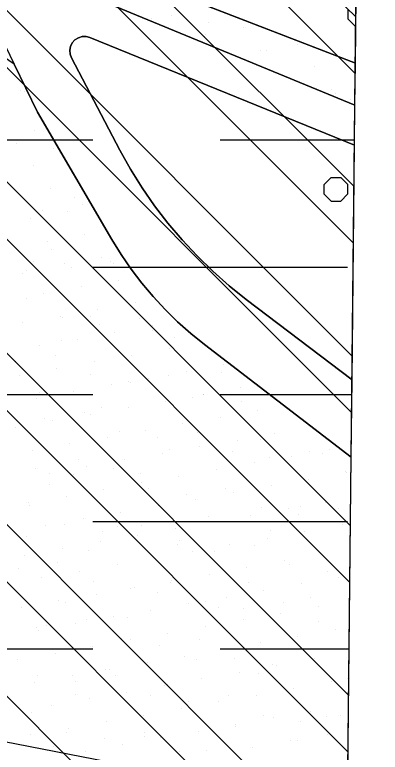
# Model space of a CAD drawing. Extents: x 419109 to 421295, y 4452223 to 4457798.
# Drawn here: x 421151.7 to 421295.4, y 4456566.3 to 4456856.1 of the extents above; entities that cross this region are included whole.
import ezdxf

# ---------------------------------------------------------------- set-up
doc = ezdxf.new("R2010")
doc.units = 0
for name, color, linetype in [('ADAKENARI', 7, 'Continuous'), ('Default', 7, 'Continuous'), ('IPTAL', 7, 'Continuous'), ('PAFTALAMA', 7, 'Continuous'), ('PL_AYA_BOLGE_PARKI', 7, 'Continuous'), ('PL_AYA_PARK_DINLENME', 7, 'Continuous'), ('PL_KA_TARIM_ALANI', 7, 'Continuous'), ('PL_TA_K_DERE', 7, 'Continuous'), ('SN_TR_SIVILASMA', 7, 'Continuous'), ('SN_TR_TASKIN', 7, 'Continuous'), ('TR_PARKALANI', 7, 'Continuous'), ('TR_TARIMALANI', 7, 'Continuous')]:
    doc.layers.add(name, color=color, linetype=linetype)

# ---------------------------------------------------------------- blocks, each defined once
blk = doc.blocks.new('POINT_DISPLAY')
at = {"layer": 'Default'}
blk.add_line((0, 0), (0, 0), dxfattribs=at)

msp = doc.modelspace()

# ---------------------------------------------------------------- linework, layer by layer
at = {"layer": 'ADAKENARI'}
for p, q in [((421179.38, 4456878.12), (421285.57, 4456837.09)), ((421171.91, 4456867.37), (421285.4, 4456820.57)), ((421175.36, 4456846.19), (421174.31, 4456845.04)), ((421176.68, 4456847.03), (421175.36, 4456846.19)), ((421178.18, 4456847.48), (421176.68, 4456847.03)), ((421179.74, 4456847.51), (421178.18, 4456847.48)), ((421181.25, 4456847.12), (421179.74, 4456847.51)), ((421285.24, 4456804.82), (421181.25, 4456847.12)), ((421173.61, 4456843.64), (421173.31, 4456842.11)), ((421174.31, 4456845.04), (421173.61, 4456843.64)), ((421173.31, 4456842.11), (421173.43, 4456840.55)), ((421173.43, 4456840.55), (421173.96, 4456839.08)), ((421173.96, 4456839.08), (421193.04, 4456802.84)), ((421160.65, 4456817.75), (421151.42, 4456836.67)), ((421189.87, 4456767.74), (421160.65, 4456817.75)), ((421193.04, 4456802.84), (421197.23, 4456795.33)), ((421197.23, 4456795.33), (421201.78, 4456788.03)), ((421201.78, 4456788.03), (421206.67, 4456780.95)), ((421206.67, 4456780.95), (421211.91, 4456774.13)), ((421211.91, 4456774.13), (421217.47, 4456767.56)), ((421193.51, 4456761.85), (421189.87, 4456767.74)), ((421217.47, 4456767.56), (421223.34, 4456761.28)), ((421197.42, 4456756.15), (421193.51, 4456761.85)), ((421223.34, 4456761.28), (421229.51, 4456755.28)), ((421201.61, 4456750.64), (421197.42, 4456756.15)), ((421229.51, 4456755.28), (421235.96, 4456749.6)), ((421206.06, 4456745.34), (421201.61, 4456750.64)), ((421235.96, 4456749.6), (421242.69, 4456744.23)), ((421210.76, 4456740.27), (421206.06, 4456745.34)), ((421242.69, 4456744.23), (421284.28, 4456712.63)), ((421215.7, 4456735.43), (421210.76, 4456740.27)), ((421220.87, 4456730.83), (421215.7, 4456735.43)), ((421226.26, 4456726.49), (421220.87, 4456730.83)), ((421283.96, 4456682.26), (421226.26, 4456726.49))]:
    msp.add_line(p, q, dxfattribs=at)
at = {"layer": 'IPTAL'}
msp.add_lwpolyline([(421015.05, 4456596.28), (421279.44, 4456544.86), (421242.58, 4456342.37), (421076.4, 4456375.81), (420983.6, 4456438.26)], close=True, dxfattribs=at)
at = {"layer": 'PAFTALAMA'}
msp.add_lwpolyline([(419168.18, 4457798.01), (419138.44, 4455021.89), (421266.41, 4454999.4), (421295.36, 4457775.52)], dxfattribs=at)
at = {"layer": 'PL_AYA_BOLGE_PARKI'}
msp.add_line((421271.52, 4455489.32), (421283.96, 4456682.26), dxfattribs=at)
msp.add_lwpolyline([(421283.96, 4456682.26), (421226.26, 4456726.49), (421220.87, 4456730.83), (421215.7, 4456735.43), (421210.76, 4456740.27), (421206.06, 4456745.34), (421201.61, 4456750.64), (421197.42, 4456756.15), (421193.51, 4456761.85), (421189.87, 4456767.74), (421160.65, 4456817.75), (421151.42, 4456836.67), (421082.65, 4456883.98), (421111.56, 4456846.79), (421087.01, 4456805.84), (420984.38, 4456839.22), (420959.97, 4456579.21), (420809.99, 4456617.84)], dxfattribs=at)
at = {"layer": 'PL_AYA_PARK_DINLENME'}
msp.add_line((421285.4, 4456820.57), (421285.57, 4456837.09), dxfattribs=at)
for points in [[(421285.57, 4456837.09), (421179.38, 4456878.12)], [(421171.91, 4456867.37), (421285.4, 4456820.57)]]:
    msp.add_lwpolyline(points, dxfattribs=at)
at = {"layer": 'PL_KA_TARIM_ALANI'}
for p, q in [((421285.57, 4456837.09), (421290.4, 4457299.88)), ((421284.28, 4456712.63), (421285.24, 4456804.82))]:
    msp.add_line(p, q, dxfattribs=at)
for points in [[(421290.4, 4457299.88), (421285.71, 4457301.56), (421276.69, 4457300.71), (421082.81, 4457186.72), (421168.99, 4457042.41), (421087.91, 4456941.06), (421179.38, 4456878.12), (421285.57, 4456837.09)], [(421285.24, 4456804.82), (421181.25, 4456847.12), (421179.74, 4456847.51), (421178.18, 4456847.48), (421176.68, 4456847.03), (421175.36, 4456846.19), (421174.31, 4456845.04), (421173.61, 4456843.64), (421173.31, 4456842.11), (421173.43, 4456840.55), (421173.96, 4456839.08), (421193.04, 4456802.84), (421197.23, 4456795.33), (421201.78, 4456788.03), (421206.67, 4456780.95), (421211.91, 4456774.13), (421217.47, 4456767.56), (421223.34, 4456761.28), (421229.51, 4456755.28), (421235.96, 4456749.6), (421242.69, 4456744.23), (421284.28, 4456712.63)]]:
    msp.add_lwpolyline(points, dxfattribs=at)
at = {"layer": 'PL_TA_K_DERE'}
for p, q in [((421285.24, 4456804.82), (421285.4, 4456820.57)), ((421283.96, 4456682.26), (421284.28, 4456712.63))]:
    msp.add_line(p, q, dxfattribs=at)
for points in [[(421020.78, 4456946.46), (421144.37, 4456851.12), (421151.42, 4456836.67), (421160.65, 4456817.75), (421189.87, 4456767.74), (421193.51, 4456761.85), (421197.42, 4456756.15), (421201.61, 4456750.64), (421206.06, 4456745.34), (421210.76, 4456740.27), (421215.7, 4456735.43), (421220.87, 4456730.83), (421226.26, 4456726.49), (421283.96, 4456682.26)], [(421285.4, 4456820.57), (421171.91, 4456867.37)], [(421284.28, 4456712.63), (421242.69, 4456744.23), (421235.96, 4456749.6), (421229.51, 4456755.28), (421223.34, 4456761.28), (421217.47, 4456767.56), (421211.91, 4456774.13), (421206.67, 4456780.95), (421201.78, 4456788.03), (421197.23, 4456795.33), (421193.04, 4456802.84), (421173.96, 4456839.08), (421173.43, 4456840.55), (421173.31, 4456842.11), (421173.61, 4456843.64), (421174.31, 4456845.04), (421175.36, 4456846.19), (421176.68, 4456847.03), (421178.18, 4456847.48), (421179.74, 4456847.51), (421181.25, 4456847.12), (421285.24, 4456804.82)]]:
    msp.add_lwpolyline(points, dxfattribs=at)
at = {"layer": 'SN_TR_SIVILASMA'}
for p, q in [((421284.14, 4456699.66), (420198.29, 4457785.51)), ((421284.37, 4456721.88), (420219.35, 4457786.9)), ((421284.84, 4456766.32), (420264.73, 4457786.42)), ((421285.07, 4456788.54), (420287.42, 4457786.18)), ((421285.53, 4456832.97), (420332.8, 4457785.7)), ((421285.76, 4456855.19), (420355.49, 4457785.46)), ((421283.68, 4456655.22), (420178.33, 4457760.57)), ((421283.45, 4456633), (420168.35, 4457748.09)), ((421282.98, 4456588.57), (420148.4, 4457723.15)), ((421282.75, 4456566.35), (420138.42, 4457710.68)), ((421282.29, 4456521.91), (420118.46, 4457685.73)), ((421282.05, 4456499.69), (420108.49, 4457673.26)), ((421281.59, 4456455.25), (420088.53, 4457648.31))]:
    msp.add_line(p, q, dxfattribs=at)
at = {"layer": 'SN_TR_TASKIN'}
for p, q in [((421082.43, 4456806.9), (421182.43, 4456806.9)), ((421232.43, 4456806.9), (421285.26, 4456806.9)), ((421182.43, 4456756.9), (421282.43, 4456756.9)), ((421082.43, 4456706.9), (421182.43, 4456706.9)), ((421232.43, 4456706.9), (421284.22, 4456706.9)), ((421182.43, 4456656.9), (421282.43, 4456656.9)), ((421082.43, 4456606.9), (421182.43, 4456606.9)), ((421232.43, 4456606.9), (421283.17, 4456606.9))]:
    msp.add_line(p, q, dxfattribs=at)
at = {"layer": 'TR_TARIMALANI'}
for p, q in [((421282.81, 4456854.3), (421282.81, 4456858.13)), ((421285.52, 4456851.59), (421282.81, 4456854.3)), ((421285.52, 4456851.59), (421285.73, 4456851.59)), ((421273.31, 4456789.34), (421276.01, 4456792.05)), ((421276.02, 4456792.05), (421279.85, 4456792.05)), ((421282.56, 4456789.34), (421279.85, 4456792.05)), ((421273.31, 4456785.51), (421273.31, 4456789.34)), ((421282.56, 4456785.51), (421282.56, 4456789.34)), ((421276.02, 4456782.8), (421273.31, 4456785.51)), ((421279.85, 4456782.8), (421282.55, 4456785.51)), ((421276.02, 4456782.8), (421279.85, 4456782.8))]:
    msp.add_line(p, q, dxfattribs=at)

# ---------------------------------------------------------------- block references
at = {"layer": 'TR_PARKALANI', "xscale": 0.1, "yscale": 0.10000000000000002}
for p in [(421205.38, 4456854.71), (421213.26, 4456855.62), (421228.03, 4456853.01), (421241.59, 4456850.94), (421226.43, 4456847.54), (421226.82, 4456848.34), (421257.58, 4456847.8), (421263.02, 4456844.57), (421248.25, 4456841.96), (421250.77, 4456841.86), (421269.68, 4456835.59), (421154, 4456826.23), (421155.55, 4456825.91), (421276.34, 4456826.61), (421277.72, 4456825.31), (421283.65, 4456822.9), (421160.66, 4456817.25), (421159.63, 4456810.55), (421152.54, 4456805.66), (421166.85, 4456803.61), (421159.21, 4456796.68), (421165.87, 4456787.7), (421175.08, 4456784.36), (421162.51, 4456778.99), (421178.15, 4456781.31), (421157.75, 4456776.12), (421172.53, 4456778.72), (421179.19, 4456769.74), (421164.41, 4456767.14), (421166.19, 4456763.84), (421159.04, 4456759.29), (421185.85, 4456760.76), (421189.45, 4456759.01), (421171.08, 4456758.16), (421173.81, 4456756.69), (421190.53, 4456758.16), (421154.7, 4456754.2), (421156.3, 4456755.55), (421192.51, 4456751.78), (421177.74, 4456749.18), (421156.43, 4456744.52), (421162.96, 4456746.58), (421199.17, 4456742.8), (421184.4, 4456740.2), (421169.62, 4456737.6), (421170.34, 4456736.99), (421181.64, 4456737.65), (421200.75, 4456736.7), (421154.85, 4456734.99), (421185.11, 4456734.39), (421205.83, 4456733.82), (421191.06, 4456731.22), (421205.99, 4456731.97), (421170.15, 4456728.01), (421176.28, 4456728.62), (421214.65, 4456729.18), (421161.51, 4456726.01), (421212.49, 4456724.85), (421167.73, 4456722.22), (421197.72, 4456722.24), (421152.09, 4456719.9), (421182.95, 4456719.64), (421233.92, 4456718.47), (421168.17, 4456717.03), (421219.15, 4456715.87), (421232.93, 4456715.41), (421153.4, 4456714.43), (421181.64, 4456714.69), (421204.38, 4456713.26), (421212.05, 4456714.4), (421189.61, 4456710.66), (421196.41, 4456712.08), (421197.09, 4456711.45), (421240.58, 4456709.49), (421161.26, 4456707.49), (421174.83, 4456708.05), (421225.81, 4456706.89), (421225.95, 4456706.87), (421160.06, 4456705.45), (421211.04, 4456704.28), (421221.44, 4456705.77), (421240.72, 4456704.27), (421185.6, 4456701.81), (421196.27, 4456701.68), (421179.03, 4456699.92), (421181.49, 4456699.07), (421232.47, 4456697.91), (421247.24, 4456700.51), (421163.39, 4456697.6), (421166.72, 4456696.47), (421217.7, 4456695.3), (421151.95, 4456693.86), (421192.94, 4456692.39), (421202.93, 4456692.7), (421223.35, 4456692.1), (421188.15, 4456690.09), (421207.71, 4456689.78), (421248.38, 4456689.22), (421253.9, 4456691.53), (421173.38, 4456687.49), (421224.36, 4456686.32), (421239.13, 4456688.93), (421158.61, 4456684.88), (421209.59, 4456683.72), (421212.55, 4456685.26), (421237.25, 4456684.57), (421267.66, 4456684.29), (421272.73, 4456683.54), (421275.34, 4456685.16), (421176.71, 4456681.29), (421194.82, 4456681.11), (421252.02, 4456681.97), (421260.56, 4456682.55), (421159.92, 4456677.9), (421180.04, 4456678.51), (421190.33, 4456677.62), (421236.89, 4456679.58), (421245.79, 4456679.95), (421165.27, 4456675.9), (421174.69, 4456675.3), (421201.06, 4456675.62), (421216.25, 4456674.74), (421231.02, 4456677.34), (421281.57, 4456676.76), (421282, 4456676.18), (421165.22, 4456671.65), (421201.48, 4456672.13), (421267.22, 4456673.57), (421186.7, 4456669.53), (421204.23, 4456670.09), (421234.65, 4456669.8), (421252.45, 4456670.97), (421171.93, 4456666.92), (421219.01, 4456667.48), (421237.68, 4456668.36), (421157.16, 4456664.32), (421157.31, 4456663.13), (421208.14, 4456663.15), (421222.91, 4456665.76), (421263.84, 4456663.02), (421273.89, 4456664.59), (421193.36, 4456660.55), (421248.55, 4456662.27), (421259.11, 4456661.99), (421278.96, 4456661.99), (421178.59, 4456657.94), (421228, 4456659.06), (421244.34, 4456659.38), (421263.32, 4456659.67), (421163.82, 4456655.34), (421171.22, 4456655.6), (421192.16, 4456655.1), (421201.63, 4456655.31), (421229.57, 4456656.78), (421280.55, 4456655.61), (421185.99, 4456653), (421200.02, 4456651.57), (421214.8, 4456654.17), (421252.35, 4456653.38), (421265.77, 4456653.01), (421156.33, 4456651.14), (421185.25, 4456648.96), (421216.51, 4456649.42), (421251, 4456650.4), (421170.48, 4456646.36), (421215.53, 4456647.79), (421236.23, 4456647.8), (421245.95, 4456647.5), (421155.71, 4456643.75), (421180.67, 4456645.46), (421221.46, 4456645.19), (421230.31, 4456645.18), (421272.43, 4456644.03), (421168.61, 4456640.83), (421191.91, 4456639.98), (421206.69, 4456642.59), (421257.66, 4456641.42), (421259.85, 4456639.97), (421152.97, 4456638.51), (421177.14, 4456637.38), (421242.89, 4456638.82), (421274.62, 4456637.37), (421162.37, 4456634.77), (421228.12, 4456636.21), (421279.09, 4456635.05), (421279.29, 4456636.83), (421182.52, 4456633.3), (421212.93, 4456633.01), (421213.35, 4456633.61), (421243.45, 4456632.87), (421264.32, 4456632.44), (421183.8, 4456628.4), (421197.29, 4456630.69), (421198.57, 4456631), (421207.62, 4456628.9), (421249.55, 4456629.84), (421169.03, 4456625.79), (421226.83, 4456625.49), (421234.78, 4456627.23), (421267.8, 4456627.19), (421154.26, 4456623.19), (421171.78, 4456624.94), (421220.01, 4456624.63), (421231.96, 4456623.22), (421241.6, 4456622.88), (421257.25, 4456625.2), (421270.98, 4456623.46), (421205.23, 4456622.02), (421256.21, 4456620.86), (421175.69, 4456616.81), (421179.91, 4456618.53), (421190.46, 4456619.42), (421196.13, 4456619.26), (421241.44, 4456618.25), (421271.15, 4456617.67), (421160.29, 4456615.3), (421160.92, 4456614.21), (421164.27, 4456616.21), (421226.67, 4456615.65), (421277.64, 4456614.48), (421193.82, 4456611), (421211.89, 4456613.04), (421262.87, 4456611.88), (421197.12, 4456610.44), (421208.59, 4456608.39), (421224.23, 4456610.71), (421248.1, 4456609.27), (421167.58, 4456605.23), (421182.35, 4456607.83), (421233.33, 4456606.67), (421258.91, 4456606.67), (421152.81, 4456602.62), (421218.56, 4456604.06), (421223.07, 4456602.71), (421238.13, 4456603.18), (421268.54, 4456602.9), (421269.53, 4456602.9), (421203.78, 4456601.46), (421252.9, 4456600.58), (421254.76, 4456600.29), (421160.8, 4456596.51), (421187.23, 4456598.75), (421189.01, 4456598.85), (421239.99, 4456597.69), (421247.42, 4456597.03), (421159.47, 4456593.64), (421174.24, 4456596.25), (421175.57, 4456593.91), (421191.21, 4456596.23), (421225.22, 4456595.08), (421276.19, 4456593.92), (421282.45, 4456595.37), (421210.44, 4456592.48), (421211.58, 4456593.07), (421261.42, 4456591.31), (421175.74, 4456589.1), (421195.67, 4456589.87), (421205.11, 4456588.7), (421235.53, 4456588.41), (421246.65, 4456588.71), (421180.9, 4456587.27), (421219.89, 4456586.09), (421231.88, 4456586.1), (421282.85, 4456584.94), (421166.13, 4456584.66), (421217.1, 4456583.5), (421268.08, 4456582.33), (421158.19, 4456581.74), (421202.33, 4456580.89), (421249.43, 4456580.88), (421253.31, 4456579.73), (421274.36, 4456580.48), (421279.84, 4456580.6), (421187.56, 4456578.29), (421238.52, 4456576.51), (421238.54, 4456577.12), (421264.2, 4456578.28), (421172.1, 4456574.21), (421172.79, 4456575.68), (421202.51, 4456573.93), (421223.76, 4456574.52), (421274.74, 4456573.35), (421158.02, 4456573.08), (421186.87, 4456571.61), (421202.69, 4456572.55), (421208.99, 4456571.91), (421259.97, 4456570.75), (421262.87, 4456570.83), (421166.85, 4456568.59), (421194.22, 4456569.31), (421245.2, 4456568.14), (421179.45, 4456566.7), (421216.41, 4456566.4), (421227.03, 4456566.87)]:
    msp.add_blockref('POINT_DISPLAY', p, dxfattribs=at)

doc.saveas('drawing.dxf')
